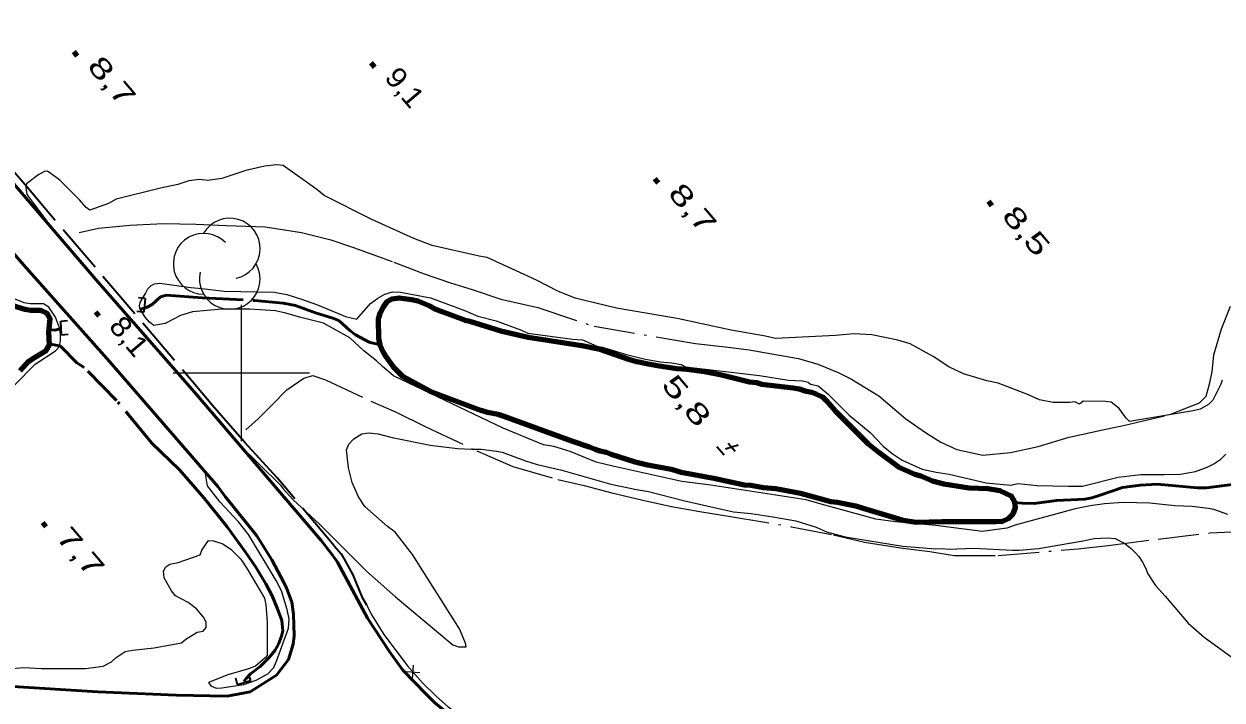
# Model space of a CAD drawing. Extents: x 386081 to 389416, y 5130568 to 5134082.
# Drawn here: x 386768.1 to 386943.8, y 5133352 to 5133451.2 of the extents above; entities that cross this region are included whole.
import ezdxf
from ezdxf.enums import TextEntityAlignment as Align

# ---------------------------------------------------------------- set-up
doc = ezdxf.new("R2010")
doc.units = 0
doc.header["$LTSCALE"] = 1.2
for name, pattern in [('DASH_DOUBLE_DOT', [9.2, 5, -1.2, 0.3, -1.2, 0.3, -1.2]), ('DOT_DASHED', [7.7, 5, -1.2, 0.3, -1.2]), ('LONG_DASHED', [7.5, 6, -1.5])]:
    doc.linetypes.add(name, pattern=pattern)
for name, color, linetype, lineweight in [('2', 7, 'Continuous', 13), ('21', 7, 'LONG_DASHED', 35), ('26', 7, 'Continuous', 35), ('3', 7, 'Continuous', 140), ('37', 7, 'Continuous', 13), ('4', 7, 'DASH_DOUBLE_DOT', 53), ('41', 7, 'DOT_DASHED', 25), ('44', 7, 'Continuous', 25), ('61', 7, 'Continuous', 13)]:
    doc.layers.add(name, color=color, linetype=linetype, lineweight=lineweight)

msp = doc.modelspace()

# ---------------------------------------------------------------- linework, layer by layer
at = {"layer": '2'}
for points in [[(386943.82, 5133398.94), (386943.62, 5133398.34), (386942.46, 5133395.98), (386941.83, 5133395.37), (386940.62, 5133394.65), (386939.6, 5133394.42), (386930.26, 5133392.84), (386929.75, 5133393.34), (386928.75, 5133394.76), (386927.55, 5133395.72), (386926.75, 5133395.8), (386923.47, 5133395.83), (386922.9, 5133395.43), (386922.21, 5133395.76), (386921.47, 5133395.65), (386919.07, 5133395.63), (386917.03, 5133396.04), (386915.46, 5133396.78), (386910.97, 5133398.51), (386909.32, 5133398.83), (386905.88, 5133399.88), (386903.74, 5133400.91), (386901.46, 5133402.42), (386898.06, 5133404.28), (386896.26, 5133404.8), (386892.44, 5133405.59), (386889.81, 5133405.75), (386887.13, 5133405.5), (386878.34, 5133405.05), (386876.87, 5133405.4), (386871.82, 5133406.26), (386863.89, 5133407.96), (386855, 5133409.51), (386848.95, 5133410.98), (386846.42, 5133411.98), (386843.29, 5133413.58), (386836.04, 5133416.94), (386834.87, 5133417.13), (386827.98, 5133418.7), (386825.3, 5133419.72), (386819.12, 5133422.49), (386812.16, 5133426.01), (386811.07, 5133426.92), (386806.14, 5133430.44), (386805.15, 5133430.51), (386803.44, 5133430.34), (386800.64, 5133429.68), (386797.13, 5133428.51), (386795.06, 5133428.21), (386793.84, 5133428.37), (386792.27, 5133428.17), (386790.69, 5133427.63), (386788.15, 5133427.11), (386781.63, 5133425.47), (386780.52, 5133424.84), (386777.76, 5133423.9), (386777.22, 5133424.26), (386776.25, 5133425.41), (386773.4, 5133428.3), (386771.59, 5133429.61), (386771.12, 5133429.57), (386770.3, 5133429.11), (386768.51, 5133427.76), (386768.38, 5133427.19), (386768.54, 5133426.16), (386772.81, 5133420.51)], [(386944.65, 5133379.22), (386942.6, 5133379.93), (386941.79, 5133380.09), (386939.42, 5133380.37), (386936.91, 5133380.51), (386933.25, 5133380.87), (386929.33, 5133380.96), (386926.56, 5133380.79), (386924.46, 5133380.49), (386922.28, 5133380.05), (386913.49, 5133377.63), (386912.27, 5133377.19), (386908.66, 5133376.7), (386901.84, 5133377.62), (386895.92, 5133378.16), (386893.06, 5133378.55), (386885.02, 5133380.71), (386882.84, 5133381.38), (386868.84, 5133383.51), (386864.58, 5133384.07), (386854.49, 5133386.3), (386852.01, 5133386.92), (386848.24, 5133388.44), (386845.83, 5133389.2), (386844.32, 5133389.44), (386838.39, 5133391.9), (386822.32, 5133399.55), (386820.69, 5133400.92), (386819.83, 5133401.78), (386817.97, 5133403.25), (386815.93, 5133405.14), (386812.04, 5133407.28), (386808.71, 5133408.12), (386806.54, 5133408.78), (386805, 5133409.08), (386801.23, 5133409.36), (386797.15, 5133409.34), (386792.82, 5133408.94), (386791.09, 5133408.43), (386788.81, 5133407.25), (386787.14, 5133406.93), (386786.52, 5133407.42), (386785.9, 5133408.15), (386785.1, 5133409.44), (386785.04, 5133409.87), (386785.22, 5133410.43), (386785.96, 5133411.67), (386786.27, 5133412.35), (386786.77, 5133412.84), (386787.26, 5133413.09), (386788.06, 5133413.16), (386792.58, 5133412.51), (386794.18, 5133412.4), (386797.46, 5133411.99), (386804.81, 5133411.85), (386806.67, 5133411.49), (386808.83, 5133410.83), (386811.18, 5133409.98), (386815.25, 5133408.28), (386816.92, 5133407.86), (386818.96, 5133410.16), (386820.01, 5133410.96), (386821.06, 5133411.53), (386822.17, 5133411.9), (386823.35, 5133411.85), (386827.75, 5133411), (386832.62, 5133409.19), (386834.68, 5133408.34), (386837.36, 5133407.66), (386841.08, 5133406.26), (386842, 5133405.82), (386848.57, 5133404.96), (386850.04, 5133404.84), (386852.13, 5133403.94), (386852.98, 5133403.76), (386856.28, 5133402.76), (386859.03, 5133402.07), (386861.4, 5133401.63), (386863.1, 5133401.48), (386864.49, 5133401.21), (386865.14, 5133400.9), (386875.97, 5133399.59), (386880.22, 5133398.94), (386882.27, 5133398.82), (386883.1, 5133398.63), (386883.48, 5133398.33), (386884.57, 5133398.08), (386886.05, 5133396.86), (386889.13, 5133393.8), (386892.22, 5133391.24), (386894.13, 5133389.22), (386895.42, 5133388.18), (386896.9, 5133387.21), (386899.86, 5133385.87), (386901.9, 5133385.45)], [(386763.58, 5133395.05), (386769.76, 5133401.26), (386772.73, 5133403.25), (386773.35, 5133403.88), (386773.47, 5133404.74), (386773.47, 5133405.73), (386773.35, 5133406.59), (386772.73, 5133408.19), (386771.74, 5133409.66), (386771, 5133410.15), (386769.02, 5133410.14), (386768.15, 5133410.26), (386764.69, 5133411.71)], [(386799.61, 5133389.55), (386805.73, 5133383.53), (386806.11, 5133382.99), (386807.57, 5133381.44), (386811.48, 5133377.78), (386818.36, 5133370.88), (386822.6, 5133367.13), (386831.02, 5133360.07), (386831.86, 5133359.8), (386832.99, 5133359.82), (386832.87, 5133360.34), (386832.01, 5133362.44), (386825.08, 5133373.36), (386822.53, 5133376.63), (386821.41, 5133377.48), (386818.13, 5133380.4), (386817.2, 5133381.79), (386816.23, 5133383.93), (386815.7, 5133386.08), (386815.41, 5133388.7), (386815.75, 5133389.55), (386816.51, 5133390.33), (386817.69, 5133391.03), (386818.66, 5133391.22), (386820.07, 5133391.07), (386822.13, 5133390.51), (386827.71, 5133389.38), (386831.71, 5133388.92), (386833.78, 5133388.8), (386835.15, 5133388.78), (386837.4, 5133388.52), (386838.26, 5133388.34), (386841.65, 5133387.07), (386843.38, 5133386.53), (386846.99, 5133385.72), (386854.17, 5133383.65), (386857.93, 5133382.87), (386859.71, 5133382.58), (386865.04, 5133381.23), (386870.4, 5133379.98), (386872.19, 5133379.62), (386874.74, 5133379.36), (386877.95, 5133378.89), (386881.3, 5133378.27), (386884.32, 5133377.37), (386885.83, 5133376.67), (386888.57, 5133375.92), (386897, 5133374.57), (386901.8, 5133374.17), (386902.76, 5133374.21), (386903.68, 5133374.15), (386907.4, 5133374.27), (386913.1, 5133373.97), (386914.02, 5133373.98), (386916.91, 5133374.25), (386923.15, 5133375.3), (386925.06, 5133375.69), (386927, 5133375.79), (386928.16, 5133375.68), (386929.58, 5133374.95), (386930.47, 5133374.25), (386931.09, 5133373.64), (386931.61, 5133373.06), (386932.16, 5133372.2), (386932.59, 5133371.41), (386932.96, 5133370.49), (386934.04, 5133368.8), (386935.49, 5133367.25), (386938.87, 5133363.28), (386941.18, 5133361.23), (386947.61, 5133356.58)], [(386901.9, 5133385.45), (386903.81, 5133385.16), (386909.23, 5133383.84), (386912.81, 5133383.5), (386913.91, 5133383.75), (386916.69, 5133383.46), (386921.25, 5133383.37), (386923.34, 5133383.38), (386928.58, 5133384.71), (386931.9, 5133385.11), (386935.29, 5133385.07), (386937.69, 5133385.15), (386939.91, 5133385.53), (386941.63, 5133386.16), (386942.61, 5133386.66), (386943.66, 5133387.34), (386944.4, 5133388.09)], [(386801.06, 5133376.29), (386799.6, 5133378.13), (386796.87, 5133381.03), (386795.02, 5133383.44), (386794.69, 5133385.49)], [(386766.44, 5133356.63), (386768.12, 5133356.76), (386770.66, 5133356.63), (386777.16, 5133356.62), (386779.74, 5133356.96), (386780.97, 5133357.58), (386781.64, 5133358.25), (386782.96, 5133359.09), (386784.03, 5133359.32), (386787.23, 5133359.65), (386791.22, 5133360.37), (386791.84, 5133360.93), (386793.51, 5133361.93), (386794.38, 5133362.09), (386794.85, 5133362.63), (386794.84, 5133363.4), (386794.43, 5133364.17), (386793.42, 5133365.38), (386792.19, 5133366.3), (386790.35, 5133367.3), (386789.77, 5133368), (386788.69, 5133369.9), (386788.6, 5133370.9), (386788.93, 5133371.53), (386789.52, 5133371.91), (386790.74, 5133372.15), (386793.96, 5133373.32), (386794.18, 5133374), (386795.17, 5133375.38), (386795.9, 5133375.33), (386797.26, 5133374.9), (386798.52, 5133374.09), (386799.94, 5133372.65), (386800.87, 5133371.26), (386803.38, 5133366.94), (386803.59, 5133365.95), (386803.78, 5133363.47), (386803.8, 5133358.55), (386803.5, 5133358.17), (386802.09, 5133356.98), (386801.03, 5133356.55), (386798, 5133355.7), (386795.19, 5133354.54), (386795.54, 5133354.09), (386796.32, 5133353.74), (386797.14, 5133353.79), (386800.35, 5133354.28), (386802.18, 5133354.92), (386803.9, 5133355.84), (386804.74, 5133356.75), (386805.17, 5133357.71), (386806.92, 5133362.53), (386807.01, 5133363.86), (386806.74, 5133365.3), (386805.87, 5133368.04), (386805.08, 5133369.51), (386801.06, 5133376.29)]]:
    msp.add_lwpolyline(points, dxfattribs=at)
at = {"layer": '21', "linetype": 'Continuous', "lineweight": 53}
for points in [[(386711.07, 5133490.88), (386739.95, 5133458.91), (386751.85, 5133444.93), (386778.94, 5133413.38), (386793.13, 5133397.18), (386811.69, 5133375.4)], [(386796.55, 5133383.35), (386780.68, 5133401.66), (386768.09, 5133415.8), (386757.1, 5133428.5), (386744.82, 5133443.01), (386734.69, 5133454.72), (386722.31, 5133468.4), (386706.08, 5133486.69)], [(386807.75, 5133361.42), (386807.66, 5133364.59), (386807.38, 5133366.34), (386806.61, 5133368.46), (386806.24, 5133369.26), (386804.45, 5133372.57), (386802.26, 5133376.1), (386797.6, 5133381.88), (386796.55, 5133383.35)], [(386811.69, 5133375.4), (386813.23, 5133373.46), (386814.1, 5133372.23), (386818.48, 5133364.01), (386821.69, 5133359.17), (386823.69, 5133356.39), (386827.14, 5133352.78), (386828.34, 5133351.65), (386832.24, 5133348.39), (386833.63, 5133347.32), (386837.49, 5133345.02), (386847.33, 5133340.29), (386858.17, 5133337.03), (386859.4, 5133336.55), (386863.39, 5133335.47), (386876.93, 5133330.57), (386884.36, 5133328.52), (386900.39, 5133323.67), (386904.83, 5133322.45), (386912.94, 5133320.47), (386913.79, 5133320.34)], [(386551.97, 5133357.24), (386574.35, 5133357.17), (386589.35, 5133357.37), (386607.8, 5133357.38), (386626.32, 5133357.28), (386657.75, 5133357.38), (386699.58, 5133356.59), (386720.33, 5133356.59), (386738.37, 5133355.93), (386752.42, 5133354.88), (386778.94, 5133353.21), (386790.5, 5133352.72), (386797.94, 5133352.54), (386801.3, 5133353.2), (386805.14, 5133355.65), (386806.91, 5133357.93), (386807.6, 5133360.21), (386807.75, 5133361.42)]]:
    msp.add_lwpolyline(points, dxfattribs=at)
at = {"layer": '21'}
for points in [[(386813.62, 5133374.64), (386805.24, 5133384.59), (386800.49, 5133389.79), (386796.03, 5133394.94), (386768.53, 5133427.28), (386753.26, 5133444.97), (386751.69, 5133446.54), (386731.82, 5133469.09), (386721.82, 5133480.3), (386711.6, 5133491.32)], [(386813.62, 5133374.64), (386814.62, 5133373.43), (386815.05, 5133372.76), (386816.35, 5133370.37), (386817.67, 5133367.14), (386818.35, 5133365.94)]]:
    msp.add_lwpolyline(points, dxfattribs=at)
at = {"layer": '26'}
for p, q in [((386785.89, 5133410.9), (386784.89, 5133411)), ((386785.89, 5133410.9), (386785.69, 5133408.9)), ((386785.69, 5133408.9), (386784.69, 5133409)), ((386773.5, 5133407.58), (386774.5, 5133407.68)), ((386773.6, 5133405.58), (386773.5, 5133407.58)), ((386773.6, 5133405.58), (386774.6, 5133405.68)), ((386799.41, 5133354.21), (386799.21, 5133355.21)), ((386801.41, 5133354.81), (386801.11, 5133355.71)), ((386801.41, 5133354.81), (386799.41, 5133354.21))]:
    msp.add_line(p, q, dxfattribs=at)
at = {"layer": '3'}
for p, q in [((386775.43, 5133447.14), (386775.94, 5133446.53)), ((386819.01, 5133445.49), (386819.52, 5133444.88)), ((386860.6, 5133428.49), (386861.11, 5133427.88)), ((386909.55, 5133425.18), (386910.06, 5133424.57)), ((386778.6, 5133408.96), (386779.11, 5133408.35)), ((386770.83, 5133378.05), (386771.34, 5133377.44))]:
    msp.add_line(p, q, dxfattribs=at)
at = {"layer": '3', "lineweight": 35}
for p, q in [((386869.74, 5133389.18), (386870.78, 5133387.96)), ((386872.84, 5133389.39), (386871.02, 5133388.82)), ((386871.41, 5133389.68), (386872.42, 5133388.49))]:
    msp.add_line(p, q, dxfattribs=at)
at = {"layer": '37'}
for p, q in [((386825.11, 5133355.1), (386825.23, 5133357.1)), ((386824.17, 5133356.16), (386826.17, 5133356.04))]:
    msp.add_line(p, q, dxfattribs=at)
for points in [[(386818.35, 5133365.94), (386819.15, 5133364.46), (386820.91, 5133361.61), (386824.36, 5133357.02), (386826.58, 5133354.52), (386828.61, 5133352.5), (386830.33, 5133350.98), (386833.98, 5133348.39), (386835.94, 5133347.18), (386840.42, 5133344.94), (386849.08, 5133341.07)], [(386818.35, 5133365.94), (386819.15, 5133364.46), (386820.91, 5133361.61), (386823.89, 5133357.64)], [(386826.5, 5133354.61), (386826.58, 5133354.52), (386828.61, 5133352.5), (386830.33, 5133350.98), (386833.98, 5133348.39), (386834.19, 5133348.26)]]:
    msp.add_lwpolyline(points, dxfattribs=at)
at = {"layer": '4'}
for points in [[(386785.24, 5133409.33), (386786.17, 5133409.65), (386786.91, 5133410.02), (386788.14, 5133411.14), (386789.01, 5133411.39), (386794.26, 5133410.99), (386801.99, 5133410.61), (386806.13, 5133410.21), (386807.92, 5133409.91), (386810.89, 5133408.82), (386813.42, 5133408.04), (386814.29, 5133407.67), (386815.89, 5133406.2), (386816.76, 5133405.59), (386818.74, 5133404.5), (386820.34, 5133404.13)], [(386771.8, 5133406.36), (386772.62, 5133406.29), (386773.43, 5133406.48)], [(386800.38, 5133354.73), (386800.69, 5133355.17), (386801.36, 5133355.85), (386802.78, 5133356.91), (386804.08, 5133358.21), (386804.94, 5133359.33), (386805.44, 5133360.19), (386805.87, 5133361.37), (386806.06, 5133362.17), (386805.93, 5133363.64), (386805.31, 5133365.37), (386804.51, 5133367.27), (386803.59, 5133369.05), (386802.1, 5133371.5), (386800.62, 5133373.71), (386797.92, 5133377.39), (386794.52, 5133381.62), (386790.94, 5133385.78), (386786.86, 5133389.7), (386781.69, 5133395.95), (386776.94, 5133400.79), (386775.89, 5133401.46), (386773.45, 5133403.93), (386771.84, 5133404.24)], [(386913.4, 5133380.99), (386914.5, 5133380.87), (386916.29, 5133380.82), (386919.56, 5133381.27), (386923.69, 5133381.48), (386924.73, 5133381.68), (386925.96, 5133382.05), (386929.2, 5133383.19), (386931.85, 5133383.51), (386934.31, 5133383.65), (386940.2, 5133383.14), (386941.56, 5133383.15), (386945.68, 5133383.65)]]:
    msp.add_lwpolyline(points, dxfattribs=at)
at = {"layer": '4', "linetype": 'Continuous', "lineweight": 90}
msp.add_lwpolyline([(386767.57, 5133400.29), (386768.85, 5133401.71), (386769.65, 5133402.27), (386771.35, 5133403.27), (386771.84, 5133404.13), (386771.77, 5133406.04), (386771.95, 5133407.94), (386771.53, 5133408.73), (386770.67, 5133409.09), (386770.49, 5133409.15), (386769.14, 5133409.14), (386768.23, 5133409.31), (386766.46, 5133409.85)], dxfattribs=at)
msp.add_lwpolyline([(386891.2, 5133380.09), (386890.09, 5133380.45), (386887.44, 5133380.99), (386886.45, 5133381.1), (386882.01, 5133382.3), (386878.37, 5133382.96), (386876.58, 5133383.13), (386874.73, 5133383.49), (386873.81, 5133383.54), (386869.55, 5133384.44), (386864.49, 5133385.39), (386863.07, 5133385.81), (386859.55, 5133386.46), (386857.76, 5133386.88), (386854.25, 5133388.03), (386853.57, 5133388.33), (386852.64, 5133388.51), (386851.9, 5133388.75), (386851.04, 5133389.12), (386848.44, 5133389.96), (386838.56, 5133393.59), (386837.64, 5133393.89), (386836.09, 5133394.19), (386835.17, 5133394.49), (386827.75, 5133397.28), (386823.68, 5133399.47), (386822.32, 5133400.82), (386821.21, 5133402.41), (386820.71, 5133403.27), (386820.34, 5133404.13), (386820.15, 5133405.06), (386820.09, 5133407.95), (386820.4, 5133408.88), (386820.83, 5133409.69), (386821.39, 5133410.49), (386822.13, 5133410.87), (386823.12, 5133410.99), (386824.97, 5133410.76), (386825.9, 5133410.58), (386827.63, 5133409.85), (386828.49, 5133409.37), (386829.36, 5133409), (386832.75, 5133407.73), (386833.5, 5133407.61), (386838.07, 5133406.16), (386840.35, 5133405.62), (386842.08, 5133405.26), (386849.92, 5133404.02), (386852.57, 5133403.48), (386856.77, 5133402.03), (386858, 5133401.67), (386859.42, 5133401.37), (386861.28, 5133401.02), (386863.87, 5133400.66), (386865.35, 5133400.55), (386867.94, 5133400.2), (386870.41, 5133399.72), (386874.54, 5133398.7), (386875.53, 5133398.59), (386876.27, 5133398.34), (386880.9, 5133397.82), (386881.82, 5133397.64), (386882.62, 5133397.34), (386883.55, 5133397.16), (386884.35, 5133396.86), (386885.21, 5133396.49), (386885.77, 5133395.94), (386887.06, 5133394.41), (386891.94, 5133389.58), (386893.42, 5133388.36), (386896.32, 5133386.22), (386898.78, 5133385.13), (386899.65, 5133384.89), (386901.37, 5133384.16), (386903.04, 5133383.74), (386906.74, 5133383.15), (386909.45, 5133383.05), (386911.24, 5133382.75), (386912.9, 5133381.96), (386913.4, 5133381.1), (386913.46, 5133380.18), (386913.15, 5133379.26), (386912.47, 5133378.57), (386911.61, 5133378.2), (386910.69, 5133378.13), (386902.73, 5133378.14), (386898.97, 5133378.05), (386897.06, 5133378.34)], close=True, dxfattribs=at)
at = {"layer": '41'}
for points in [[(386776.23, 5133420.62), (386779.07, 5133421.25), (386783.64, 5133421.65), (386788.58, 5133421.93), (386793.39, 5133421.83), (386797.84, 5133421.62), (386803.51, 5133421.41), (386808.82, 5133420.58), (386813.13, 5133419.5), (386816.46, 5133418.41), (386822.38, 5133416.24), (386826.82, 5133414.54), (386830.65, 5133413.21), (386833.85, 5133412.25), (386838.04, 5133410.8), (386843.47, 5133409.6), (386851.73, 5133406.83), (386866.59, 5133404.33), (386871.39, 5133403.75), (386874.47, 5133403.4), (386877.79, 5133402.81), (386881.73, 5133402.1), (386884.56, 5133401.26), (386887.52, 5133400.05), (386889.49, 5133399.08), (386893.48, 5133396.65), (386897.43, 5133393.24), (386900.5, 5133391.17), (386902.6, 5133389.83), (386904.94, 5133388.74), (386908.75, 5133387.9), (386912.81, 5133388.3), (386916.87, 5133389.19), (386921.42, 5133390.57), (386926.09, 5133391.59), (386929.54, 5133392.35), (386936.18, 5133393.87), (386940.53, 5133395.61), (386941.51, 5133396.6), (386942, 5133398.32), (386942.37, 5133400.17), (386942.61, 5133402.63), (386943.72, 5133406.44), (386945.07, 5133409.77)], [(386800.63, 5133391.66), (386802.48, 5133393.27), (386804.58, 5133395.38), (386806.68, 5133397.49), (386809.14, 5133399.23), (386810.5, 5133399.61), (386812.35, 5133399), (386819.01, 5133395.85), (386822.59, 5133394.27), (386827.03, 5133392.09), (386834.52, 5133388.56), (386839.82, 5133386.26), (386846.43, 5133384.33), (386850.25, 5133383.49), (386854.32, 5133382.42), (386858.87, 5133381.34), (386863.06, 5133380.39), (386867.25, 5133379.68), (386871.44, 5133378.97), (386880.67, 5133377.43), (386886.83, 5133376.25), (386891.38, 5133375.17), (386896.67, 5133374.35), (386900.98, 5133373.77), (386904.55, 5133373.18), (386911, 5133373.22), (386922.69, 5133374.17), (386927.12, 5133374.69), (386934.44, 5133375.6), (386942.02, 5133376.52), (386945.16, 5133376.67)]]:
    msp.add_lwpolyline(points, dxfattribs=at)
at = {"layer": '44'}
for centre, start, end in [((386798.3, 5133418.238), 282.26917, 149.72626), ((386794.47, 5133416.011), 44.11537, 269.80396), ((386798.3, 5133413.784), 166.93686, 29.62122)]:
    msp.add_arc(centre, 4.454, start, end, dxfattribs=at)
at = {"layer": '61'}
for p, q in [((386800, 5133390), (386800, 5133410)), ((386790, 5133400), (386810, 5133400))]:
    msp.add_line(p, q, dxfattribs=at)

# ---------------------------------------------------------------- texts
at = {"layer": '3'}
for s, width, p in [('8,7    ', 1.45, (386777.26, 5133444.92)), ('9,1    ', 1.1, (386820.84, 5133443.27)), ('8,7    ', 1.45, (386862.43, 5133426.27)), ('8,5    ', 1.45, (386911.38, 5133422.96)), ('8,1    ', 1.1, (386780.43, 5133406.74)), ('7,7    ', 1.45, (386772.66, 5133375.83))]:
    msp.add_text(s, height=3, rotation=310.294, dxfattribs=dict(at, width=width)).set_placement(p)
at = {"layer": '3', "width": 1.5}
msp.add_text('    5,8', height=3, rotation=310.294, dxfattribs=at).set_placement((386861.99, 5133397.525), align=Align.CENTER)

doc.saveas('drawing.dxf')
